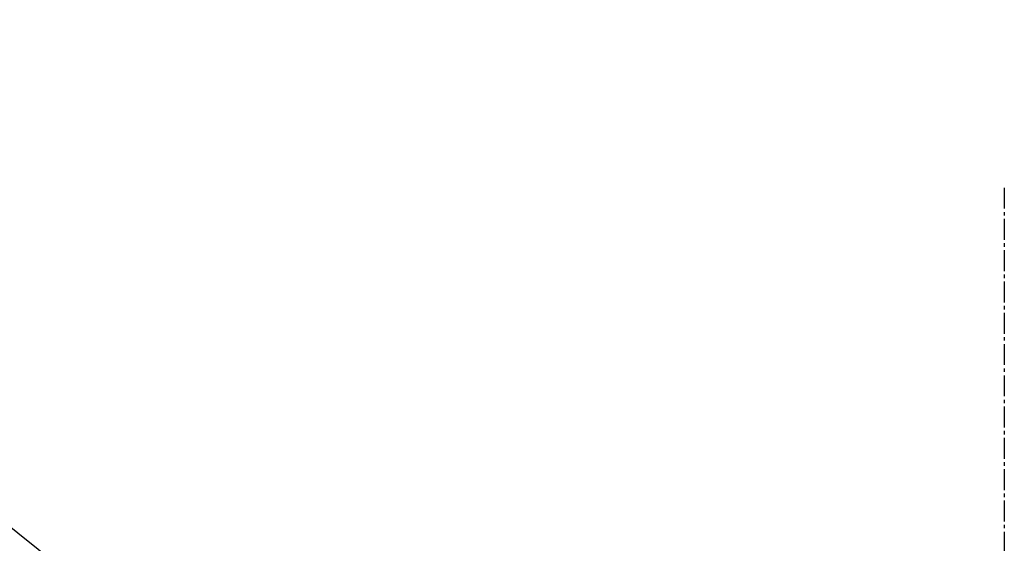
# Model space of a CAD drawing. Header units: millimetres. Extents: x 0 to 4378, y 0 to 2376.
# Tile 434 of 656: x 1384 to 1464, y 1299 to 1342. Entities that reach past the tile are written whole.
import ezdxf

# ---------------------------------------------------------------- set-up
doc = ezdxf.new("R2010")
doc.units = ezdxf.units.MM
doc.header["$LTSCALE"] = 0.2
doc.linetypes.add('CENTER2', pattern=[1.125, 0.75, -0.125, 0.125, -0.125])
doc.layers.add('02_Center Line', color=1, linetype='CENTER2')
doc.styles.add('Rainbow-5.0 Style', font='malgunsl.ttf')
doc.dimstyles.new('Rainbow-5.0 Style', dxfattribs={"dimtxt": 4.5, "dimasz": 2.5, "dimexe": 1, "dimexo": 1, "dimgap": 1, "dimtad": 1, "dimdsep": 46, "dimtxsty": 'Rainbow-5.0 Style', "dimcen": 0, "dimclrd": 251, "dimclre": 251, "dimclrt": 7, "dimazin": 3, "dimtp": 0.1, "dimtm": 0.1, "dimtfac": 0.61, "dimtmove": 0, "dimatfit": 3, "dimfxl": 1, "dimlwd": -1, "dimlwe": -1, "dimarcsym": 1})

# ---------------------------------------------------------------- blocks, each defined once
blk = doc.blocks.new('A$C078f5041')
at = {"layer": '02_Center Line', "ltscale": 11.288275}
blk.add_line((-148.4, 828.078), (-148.4, 79.566), dxfattribs=at)

msp = doc.modelspace()

# ---------------------------------------------------------------- block references
msp.add_blockref('A$C078f5041', (1612.144, 499.915))

# ---------------------------------------------------------------- leaders
at = {"annotation_type": 0, "has_hookline": 1, "hookline_direction": 1, "text_width": 116.644}
msp.add_leader([(1463.744, 1236.015), (1331.443, 1341.636), (1318.943, 1341.636)], dimstyle='Rainbow-5.0 Style', override={"dimscale": 5, "dimgap": 1, "dimtad": 1}, dxfattribs=at)

doc.saveas('drawing.dxf')
